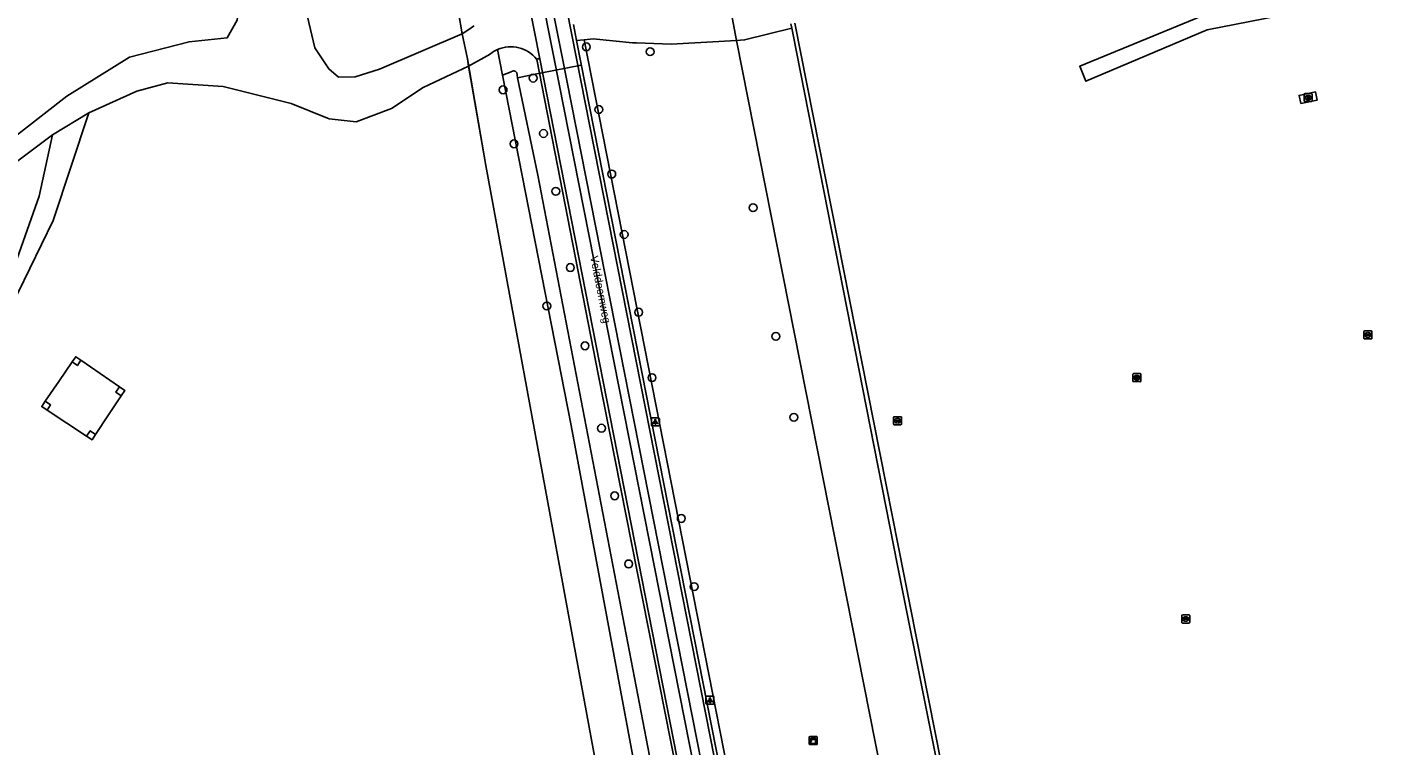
# Model space of a CAD drawing. Extents: x 160203 to 161526, y 379529 to 381797.
# Drawn here: x 160864.4 to 161033.8, y 379790.9 to 379880.7 of the extents above; entities that cross this region are included whole.
import ezdxf

# ---------------------------------------------------------------- set-up
doc = ezdxf.new("R2010")
doc.units = 0
for name, color, linetype in [('IMGEO_Berm_groen', 7, 'Continuous'), ('IMGEO_Boom', 7, 'Continuous'), ('IMGEO_Brandkraan', 7, 'Continuous'), ('IMGEO_Duiker', 7, 'Continuous'), ('IMGEO_Grasland_overig', 7, 'Continuous'), ('IMGEO_Groenvoorziening', 7, 'Continuous'), ('IMGEO_Hek', 7, 'Continuous'), ('IMGEO_Hoogspanningsmast', 7, 'Continuous'), ('IMGEO_Kast', 7, 'Continuous'), ('IMGEO_Lichtpunt', 7, 'Continuous'), ('IMGEO_Loofbos', 7, 'Continuous'), ('IMGEO_Openbare_ruimte_label', 7, 'Continuous'), ('IMGEO_Rijbaan_lokaal_gesloten', 7, 'Continuous'), ('IMGEO_Rijbaan_lokaal_halfverhard', 7, 'Continuous'), ('IMGEO_Rijbaan_lokaal_onverhard', 7, 'Continuous'), ('IMGEO_Rijbaan_lokaal_open', 7, 'Continuous'), ('IMGEO_Voetpad_open', 7, 'Continuous'), ('IMGEO_Waterleidingput', 7, 'Continuous'), ('IMGEO_Waterloop', 7, 'Continuous')]:
    doc.layers.add(name, color=color, linetype=linetype)

msp = doc.modelspace()

# ---------------------------------------------------------------- linework, layer by layer
at = {"layer": 'IMGEO_Berm_groen'}
msp.add_lwpolyline([(160923.78, 379874.66), (160923.14, 379877.85)], dxfattribs=at)
at = {"layer": 'IMGEO_Boom'}
for centre in [(160934.24, 379878.19), (160942.22, 379877.59), (160927.6, 379874.29), (160923.84, 379872.82), (160935.8, 379870.36), (160928.89, 379867.37), (160925.2, 379866.08), (160937.42, 379862.3), (160930.43, 379860.15), (160955.09, 379858.1), (160938.98, 379854.75), (160932.24, 379850.62), (160929.31, 379845.82), (160940.79, 379845.04), (160957.93, 379842.03), (160934.08, 379840.85), (160942.45, 379836.87), (160960.18, 379831.91), (160936.14, 379830.55), (160937.78, 379822.11), (160946.11, 379819.28), (160939.54, 379813.6), (160947.72, 379810.76)]:
    msp.add_circle(centre, 0.489, dxfattribs=at)
at = {"layer": 'IMGEO_Brandkraan'}
for p, q in [((161023.96, 379871.42), (161023.96, 379872.28)), ((161024.03, 379872.35), (161024.89, 379872.35)), ((161024.89, 379871.35), (161024.03, 379871.35)), ((161024.45, 379872.13), (161024.47, 379872.13)), ((161024.47, 379871.57), (161024.45, 379871.57)), ((161024.96, 379872.28), (161024.96, 379871.42))]:
    msp.add_line(p, q, dxfattribs=at)
for points in [[(161023.96, 379871.42), (161023.96, 379872.28)], [(161024.03, 379872.35), (161024.89, 379872.35)], [(161024.89, 379871.35), (161024.03, 379871.35)], [(161024.31, 379872.05), (161024.31, 379871.65), (161024.52, 379871.65)], [(161024.54, 379872.05), (161024.31, 379872.05)], [(161024.49, 379871.97), (161024.43, 379871.97), (161024.43, 379871.89)], [(161024.43, 379871.89), (161024.49, 379871.89)], [(161024.5, 379871.82), (161024.43, 379871.82), (161024.43, 379871.73)], [(161024.43, 379871.73), (161024.5, 379871.73)], [(161024.96, 379872.28), (161024.96, 379871.42)]]:
    msp.add_lwpolyline(points, dxfattribs=at)
for centre, radius, start, end in [((161024.04, 379872.27), 0.0765, 91.552, 178.448), ((161024.04, 379872.27), 0.0765, 91.552, 178.448), ((161024.04, 379871.42), 0.0765, 181.552, 268.448), ((161024.04, 379871.42), 0.0765, 181.552, 268.448), ((161024.49, 379871.93), 0.0379, 267.8285, 90.9355), ((161024.5, 379871.78), 0.0404, 269.8759, 90.5077), ((161024.53, 379871.9), 0.251, 268.6676, 293.5347), ((161024.54, 379871.9), 0.145, 59.4692, 91.5367), ((161024.57, 379871.95), 0.0922, 285.5137, 58.1501), ((161024.57, 379871.76), 0.105, 301.3115, 78.989), ((161024.88, 379872.27), 0.0765, 1.552, 88.448), ((161024.88, 379872.27), 0.0765, 1.552, 88.448), ((161024.88, 379871.42), 0.0765, 271.552, 358.448), ((161024.88, 379871.42), 0.0765, 271.552, 358.448)]:
    msp.add_arc(centre, radius, start, end, dxfattribs=at)
for centre, major_axis, ratio, start_param, end_param in [((161024.45, 379871.85), (-0.387, 0.002), 0.722429, 4.712389, 7.853982), ((161024.47, 379871.85), (-0.39, 0.002), 0.717154, 1.570796, 4.712389)]:
    msp.add_ellipse(centre, major_axis=major_axis, ratio=ratio, start_param=start_param, end_param=end_param, dxfattribs=at)
at = {"layer": 'IMGEO_Duiker'}
msp.add_lwpolyline([(160925.65, 379874.34), (160928.48, 379874.89), (160933.6, 379875.9)], dxfattribs=at)
at = {"layer": 'IMGEO_Grasland_overig'}
for points in [[(161011.85, 379880.32), (160996.67, 379873.9), (160995.9, 379875.76), (161011.82, 379882.32), (161047.03, 379889.47), (161047.45, 379887.32), (161011.85, 379880.32)], [(160960.29, 379881.14), (160984.65, 379758.21), (161001.9, 379671.16), (161088.81, 379688.39), (161124.8, 379695.53), (161114.01, 379750)], [(161023.53, 379871.12), (161023.33, 379872.13), (161025.38, 379872.56), (161025.6, 379871.55), (161023.53, 379871.12)], [(160871.09, 379839.04), (160875.89, 379835.73)], [(160866.63, 379833.92), (160868.32, 379836.4), (160869.98, 379838.83)], [(160876.11, 379834.61), (160874.53, 379832.22), (160872.92, 379829.78)], [(160871.8, 379829.56), (160866.85, 379832.82)]]:
    msp.add_lwpolyline(points, dxfattribs=at)
at = {"layer": 'IMGEO_Groenvoorziening'}
msp.add_lwpolyline([(160933.99, 379879.07), (160974.08, 379675.03), (160974.15, 379674.69), (160976.37, 379663.39)], dxfattribs=at)
at = {"layer": 'IMGEO_Hek'}
for points in [[(160917.85, 379884.57), (160918.28, 379882.48), (160918.74, 379879.82)], [(160918.74, 379879.82), (160919.38, 379876.7)], [(160959.92, 379880.51), (160959.82, 379881.05)], [(160959.92, 379880.51), (160960.04, 379879.9)], [(160960.04, 379879.9), (160973.15, 379813.39), (160984.11, 379758.57)], [(160919.38, 379876.7), (160921.7, 379863.36), (160934.91, 379791.64)], [(160934.91, 379791.64), (160939.89, 379764.64)]]:
    msp.add_lwpolyline(points, dxfattribs=at)
at = {"layer": 'IMGEO_Hoogspanningsmast'}
for points in [[(160869.98, 379838.83), (160870.43, 379839.49), (160871.09, 379839.04)], [(160869.98, 379838.83), (160870.64, 379838.38), (160871.09, 379839.04)], [(160875.89, 379835.73), (160875.44, 379835.07), (160876.11, 379834.61)], [(160875.89, 379835.73), (160876.55, 379835.28), (160876.11, 379834.61)], [(160866.85, 379832.82), (160866.18, 379833.26), (160866.63, 379833.92)], [(160866.85, 379832.82), (160867.29, 379833.47), (160866.63, 379833.92)], [(160872.92, 379829.78), (160872.25, 379830.23), (160871.8, 379829.56)], [(160872.92, 379829.78), (160872.47, 379829.12), (160871.8, 379829.56)]]:
    msp.add_lwpolyline(points, dxfattribs=at)
at = {"layer": 'IMGEO_Kast'}
for p, q in [((160962.1, 379791.11), (160962.1, 379791.95)), ((160962.1, 379791.95), (160962.1, 379791.11)), ((160962.17, 379792.03), (160963.01, 379792.03)), ((160963.01, 379792.03), (160962.17, 379792.03)), ((160963.1, 379791.96), (160963.1, 379791.12)), ((160963.1, 379791.12), (160963.1, 379791.96)), ((160963.02, 379791.03), (160962.18, 379791.03)), ((160962.18, 379791.03), (160963.02, 379791.03))]:
    msp.add_line(p, q, dxfattribs=at)
for points in [[(160962.29, 379791.82), (160962.89, 379791.82), (160962.89, 379791.74), (160962.29, 379791.74), (160962.29, 379791.82)], [(160962.29, 379791.65), (160962.89, 379791.65), (160962.89, 379791.16), (160962.29, 379791.16), (160962.29, 379791.65)]]:
    msp.add_lwpolyline(points, dxfattribs=at)
msp.add_circle((160962.37, 379791.5), 0.0377, dxfattribs=at)
for centre, start, end in [((160962.17, 379791.95), 92.4484, 184.2845), ((160962.17, 379791.95), 92.4484, 184.2845), ((160963.02, 379791.95), 2.4484, 94.2845), ((160963.02, 379791.95), 2.4484, 94.2845), ((160962.17, 379791.11), 182.4484, 274.2845), ((160962.17, 379791.11), 182.4484, 274.2845), ((160963.02, 379791.11), 272.4484, 4.2845), ((160963.02, 379791.11), 272.4484, 4.2845)]:
    msp.add_arc(centre, 0.0779, start, end, dxfattribs=at)
at = {"layer": 'IMGEO_Lichtpunt'}
for p, q in [((160942.37, 379831.74), (160942.37, 379830.94)), ((160942.37, 379831.74), (160942.37, 379830.94)), ((160943.27, 379831.84), (160942.46, 379831.84)), ((160943.27, 379831.84), (160942.46, 379831.84)), ((160942.46, 379830.84), (160943.27, 379830.84)), ((160942.46, 379830.84), (160943.27, 379830.84)), ((160943.37, 379830.94), (160943.37, 379831.74)), ((160943.37, 379830.94), (160943.37, 379831.74)), ((160949.2, 379796.98), (160949.2, 379796.17)), ((160949.2, 379796.98), (160949.2, 379796.17)), ((160950.11, 379797.07), (160949.3, 379797.07)), ((160950.11, 379797.07), (160949.3, 379797.07)), ((160950.2, 379796.17), (160950.2, 379796.98)), ((160950.2, 379796.17), (160950.2, 379796.98)), ((160949.3, 379796.08), (160950.11, 379796.08)), ((160949.3, 379796.08), (160950.11, 379796.08))]:
    msp.add_line(p, q, dxfattribs=at)
for points in [[(160942.74, 379831.41), (160942.78, 379831.38), (160942.6, 379831.12), (160942.56, 379831.14), (160942.74, 379831.41)], [(160942.85, 379831.36), (160942.89, 379831.36), (160942.89, 379831.04), (160942.85, 379831.04), (160942.85, 379831.36)], [(160942.96, 379831.38), (160942.99, 379831.41), (160943.18, 379831.14), (160943.14, 379831.12), (160942.96, 379831.38)], [(160949.58, 379796.64), (160949.62, 379796.61), (160949.43, 379796.35), (160949.39, 379796.38), (160949.58, 379796.64)], [(160949.68, 379796.59), (160949.73, 379796.59), (160949.73, 379796.27), (160949.68, 379796.27), (160949.68, 379796.59)], [(160949.79, 379796.61), (160949.83, 379796.64), (160950.02, 379796.38), (160949.98, 379796.35), (160949.79, 379796.61)]]:
    msp.add_lwpolyline(points, dxfattribs=at)
for centre in [(160942.87, 379831.54), (160949.7, 379796.78)]:
    msp.add_circle(centre, 0.0994, dxfattribs=at)
for centre, start, end in [((160942.46, 379831.74), 90, 180), ((160942.46, 379831.74), 90, 180), ((160942.46, 379830.94), 180, 270), ((160942.46, 379830.94), 180, 270), ((160943.27, 379831.74), 0, 90), ((160943.27, 379831.74), 0, 90), ((160943.27, 379830.94), 270, 0), ((160943.27, 379830.94), 270, 360), ((160949.3, 379796.98), 90, 180), ((160949.3, 379796.98), 90, 180), ((160950.11, 379796.98), 0, 90), ((160950.11, 379796.98), 0, 90), ((160949.3, 379796.17), 180, 270), ((160949.3, 379796.17), 180, 270), ((160950.11, 379796.17), 270, 0), ((160950.11, 379796.17), 270, 360)]:
    msp.add_arc(centre, 0.0946, start, end, dxfattribs=at)
at = {"layer": 'IMGEO_Loofbos'}
for points in [[(161122.82, 379708.52), (161125.46, 379695.28), (161089.34, 379688.04), (161001.69, 379670.67), (161000, 379678.61), (160985.83, 379750), (160984.11, 379758.57), (160973.15, 379813.39), (160960.04, 379879.9), (160959.92, 379880.51)], [(161136.23, 379692.23), (161130.68, 379689.47), (161118.14, 379687.03), (161106.5, 379683.85), (161096.48, 379679.04), (161085.04, 379672.67), (161070.4, 379668.01), (161059.14, 379666.39), (161049.4, 379665.53), (161034.57, 379663.65), (161025.83, 379663.99), (161019.86, 379665.34), (161017.76, 379665.27), (161013.76, 379664.34), (161011.91, 379663.38), (161000.99, 379663.27), (160995.51, 379665.23), (160994.95, 379666.91), (160953.02, 379879)], [(160943.64, 379744.33), (160939.89, 379764.64), (160934.91, 379791.64), (160921.7, 379863.36), (160919.54, 379875.8)]]:
    msp.add_lwpolyline(points, dxfattribs=at)
at = {"layer": 'IMGEO_Rijbaan_lokaal_gesloten'}
for points in [[(160920.38, 379926.1), (160921.51, 379920.44), (160930.17, 379876.91), (160975.99, 379644.84)], [(160921.39, 379926.32), (160922.53, 379920.61), (160931.19, 379877.16), (160977.01, 379644.98)], [(160975.09, 379663.4), (160924.29, 379920.91), (160923.14, 379926.74)], [(160926.31, 379887.47), (160928.42, 379876.71)], [(160928.42, 379876.71), (160946.01, 379787.18), (160958.42, 379724.61), (160958.86, 379722.38), (160958.7, 379722.31), (160958.76, 379721.91), (160958.63, 379721.42)]]:
    msp.add_lwpolyline(points, dxfattribs=at)
at = {"layer": 'IMGEO_Rijbaan_lokaal_halfverhard'}
for points in [[(160898.28, 379886.71), (160900.31, 379878.09), (160902.06, 379875.44), (160903.26, 379874.41), (160905.36, 379874.45), (160908.41, 379875.39), (160918.74, 379879.82)], [(160867.52, 379867.22), (160858.5, 379860.46), (160850.63, 379853.73), (160834.48, 379840.15), (160821.98, 379828.28), (160820.39, 379829.95), (160832.78, 379841.71), (160848.2, 379855.17), (160856.63, 379862.18), (160869.33, 379872.02), (160877.15, 379876.92), (160884.59, 379878.83), (160889.38, 379879.32), (160890.61, 379881.51), (160891, 379885.15)], [(160919.54, 379875.8), (160913.86, 379873.11), (160909.88, 379870.5), (160905.47, 379868.83), (160902.11, 379869.22), (160897.35, 379871.13), (160888.88, 379873.23), (160881.96, 379873.68), (160878.06, 379872.66), (160872.07, 379869.97)], [(160867.52, 379867.22), (160872.07, 379869.97)]]:
    msp.add_lwpolyline(points, dxfattribs=at)
at = {"layer": 'IMGEO_Rijbaan_lokaal_onverhard'}
for points in [[(160872.07, 379869.97), (160867.61, 379856.51), (160863.25, 379847.51), (160860.4, 379842.34), (160851.93, 379831.92), (160840.36, 379818.7), (160816.73, 379790.12)], [(160814.61, 379791.79), (160839.81, 379821.17), (160855.76, 379839.92), (160859.41, 379845.61), (160863.11, 379851.77), (160865.86, 379859.54), (160867.52, 379867.22)]]:
    msp.add_lwpolyline(points, dxfattribs=at)
at = {"layer": 'IMGEO_Rijbaan_lokaal_open'}
for points in [[(160918.74, 379879.82), (160919.38, 379876.7), (160919.54, 379875.8)], [(160933, 379878.98), (160932.65, 379880.98)], [(160975.52, 379663.39), (160933, 379878.98)], [(160919.54, 379875.8), (160922.21, 379877.28)], [(160928.42, 379876.71), (160928.17, 379876.68), (160928.05, 379876.62)], [(160928.05, 379876.62), (160935.77, 379837.08), (160958.63, 379721.42)]]:
    msp.add_lwpolyline(points, dxfattribs=at)
for centre, radius, start, end in [((160896.3, 379915.18), 41.87, 302.4025, 304.8345), ((160924.81, 379874.11), 4.1, 37.7695, 114.0813), ((160924.78, 379874.16), 4.05, 113.9957, 129.5147)]:
    msp.add_arc(centre, radius, start, end, dxfattribs=at)
at = {"layer": 'IMGEO_Voetpad_open'}
for points in [[(160952.45, 379881.87), (160953.02, 379879)], [(160953.02, 379879), (160954.03, 379879.06), (160959.92, 379880.51)], [(160959.92, 379880.51), (160959.82, 379881.05)], [(160933, 379878.98), (160933.99, 379879.07)], [(160953.02, 379879), (160944.83, 379878.53), (160940.52, 379878.68), (160940.03, 379878.68), (160935.08, 379879.18), (160933.99, 379879.07)]]:
    msp.add_lwpolyline(points, dxfattribs=at)
at = {"layer": 'IMGEO_Waterleidingput'}
for p, q in [((161031.41, 379841.78), (161031.41, 379842.63)), ((161031.49, 379842.71), (161032.34, 379842.71)), ((161031.9, 379842.49), (161031.92, 379842.49)), ((161032.41, 379842.63), (161032.41, 379841.78)), ((161032.34, 379841.71), (161031.49, 379841.71)), ((161031.67, 379842.2), (161031.67, 379842.21)), ((161031.71, 379842.25), (161032.11, 379842.25)), ((161032.11, 379842.16), (161031.71, 379842.16)), ((161031.92, 379841.93), (161031.9, 379841.93)), ((161032.15, 379842.21), (161032.15, 379842.2)), ((161002.62, 379837.37), (161003.47, 379837.37)), ((161002.55, 379836.44), (161002.55, 379837.29)), ((161003.47, 379836.37), (161002.62, 379836.37)), ((161002.8, 379836.86), (161002.8, 379836.87)), ((161003.24, 379836.82), (161002.84, 379836.82)), ((161002.85, 379836.91), (161003.25, 379836.91)), ((161003.03, 379837.15), (161003.06, 379837.15)), ((161003.06, 379836.59), (161003.03, 379836.59)), ((161003.29, 379836.87), (161003.29, 379836.86)), ((161003.55, 379837.29), (161003.55, 379836.44)), ((160972.64, 379831.05), (160972.64, 379831.91)), ((160972.72, 379831.98), (160973.57, 379831.98)), ((160973.57, 379830.98), (160972.72, 379830.98)), ((160972.9, 379831.47), (160972.9, 379831.49)), ((160973.34, 379831.44), (160972.94, 379831.44)), ((160972.95, 379831.52), (160973.34, 379831.52)), ((160973.13, 379831.76), (160973.16, 379831.76)), ((160973.15, 379831.2), (160973.13, 379831.2)), ((160973.39, 379831.49), (160973.39, 379831.47)), ((160973.65, 379831.91), (160973.65, 379831.05)), ((161008.65, 379806.3), (161008.65, 379807.15)), ((161008.73, 379807.22), (161009.58, 379807.22)), ((161009.14, 379807), (161009.16, 379807)), ((161009.65, 379807.15), (161009.65, 379806.3)), ((161009.58, 379806.22), (161008.73, 379806.22)), ((161008.91, 379806.72), (161008.91, 379806.73)), ((161008.95, 379806.77), (161009.35, 379806.77)), ((161009.35, 379806.68), (161008.95, 379806.68)), ((161009.16, 379806.44), (161009.14, 379806.44)), ((161009.39, 379806.73), (161009.39, 379806.72))]:
    msp.add_line(p, q, dxfattribs=at)
for points in [[(161031.41, 379841.78), (161031.41, 379842.63)], [(161031.49, 379842.71), (161032.34, 379842.71)], [(161032.41, 379842.63), (161032.41, 379841.78)], [(161032.34, 379841.71), (161031.49, 379841.71)], [(161002.62, 379837.37), (161003.47, 379837.37)], [(161002.55, 379836.44), (161002.55, 379837.29)], [(161003.47, 379836.37), (161002.62, 379836.37)], [(161003.55, 379837.29), (161003.55, 379836.44)], [(160972.64, 379831.05), (160972.64, 379831.91)], [(160972.72, 379831.98), (160973.57, 379831.98)], [(160973.57, 379830.98), (160972.72, 379830.98)], [(160973.65, 379831.91), (160973.65, 379831.05)], [(161008.65, 379806.3), (161008.65, 379807.15)], [(161008.73, 379807.22), (161009.58, 379807.22)], [(161009.65, 379807.15), (161009.65, 379806.3)], [(161009.58, 379806.22), (161008.73, 379806.22)]]:
    msp.add_lwpolyline(points, dxfattribs=at)
for centre, radius, start, end in [((161031.49, 379842.63), 0.0765, 91.552, 178.448), ((161031.49, 379842.63), 0.0765, 91.552, 178.448), ((161032.34, 379842.63), 0.0765, 1.552, 88.448), ((161032.34, 379842.63), 0.0765, 1.552, 88.448), ((161031.49, 379841.78), 0.0765, 181.552, 268.448), ((161031.49, 379841.78), 0.0765, 181.552, 268.448), ((161031.71, 379842.21), 0.0403, 85.8775, 175.7526), ((161031.71, 379842.2), 0.0366, 178.938, 274.7102), ((161032.12, 379842.21), 0.0386, 1.7309, 96.639), ((161032.11, 379842.21), 0.043, 264.8664, 352.4533), ((161032.34, 379841.78), 0.0765, 271.552, 358.448), ((161032.34, 379841.78), 0.0765, 271.552, 358.448), ((161002.62, 379837.29), 0.0765, 91.552, 178.448), ((161002.62, 379837.29), 0.0765, 91.552, 178.448), ((161003.47, 379837.29), 0.0765, 1.552, 88.448), ((161003.47, 379837.29), 0.0765, 1.552, 88.448), ((161002.62, 379836.44), 0.0765, 181.552, 268.448), ((161002.62, 379836.44), 0.0765, 181.552, 268.448), ((161002.85, 379836.87), 0.0403, 85.8775, 175.7526), ((161002.84, 379836.86), 0.0366, 178.938, 274.7102), ((161003.25, 379836.87), 0.043, 264.8664, 352.4533), ((161003.25, 379836.87), 0.0386, 1.7309, 96.639), ((161003.47, 379836.44), 0.0765, 271.552, 358.448), ((161003.47, 379836.44), 0.0765, 271.552, 358.448), ((160972.72, 379831.9), 0.0765, 91.552, 178.448), ((160972.72, 379831.9), 0.0765, 91.552, 178.448), ((160972.72, 379831.06), 0.0765, 181.552, 268.448), ((160972.72, 379831.06), 0.0765, 181.552, 268.448), ((160972.94, 379831.48), 0.0403, 85.8775, 175.7526), ((160972.94, 379831.47), 0.0366, 178.938, 274.7102), ((160973.35, 379831.48), 0.0386, 1.7309, 96.639), ((160973.34, 379831.48), 0.043, 264.8664, 352.4533), ((160973.57, 379831.9), 0.0765, 1.552, 88.448), ((160973.57, 379831.9), 0.0765, 1.552, 88.448), ((160973.57, 379831.06), 0.0765, 271.552, 358.448), ((160973.57, 379831.06), 0.0765, 271.552, 358.448), ((161008.73, 379807.15), 0.0765, 91.552, 178.448), ((161008.73, 379807.15), 0.0765, 91.552, 178.448), ((161009.58, 379807.15), 0.0765, 1.552, 88.448), ((161009.58, 379807.15), 0.0765, 1.552, 88.448), ((161008.73, 379806.3), 0.0765, 181.552, 268.448), ((161008.73, 379806.3), 0.0765, 181.552, 268.448), ((161008.95, 379806.73), 0.0403, 85.8775, 175.7526), ((161008.95, 379806.72), 0.0366, 178.938, 274.7102), ((161009.36, 379806.73), 0.0386, 1.7309, 96.639), ((161009.35, 379806.72), 0.043, 264.8664, 352.4533), ((161009.58, 379806.3), 0.0765, 271.552, 358.448), ((161009.58, 379806.3), 0.0765, 271.552, 358.448)]:
    msp.add_arc(centre, radius, start, end, dxfattribs=at)
for centre, major_axis, ratio, start_param, end_param in [((161031.9, 379842.21), (-0.387, 0.002), 0.722429, 4.712389, 7.853982), ((161031.92, 379842.21), (-0.39, 0.002), 0.717154, 1.570796, 4.712389), ((161003.03, 379836.87), (-0.387, 0.002), 0.722429, 4.712389, 7.853982), ((161003.06, 379836.87), (-0.39, 0.002), 0.717154, 1.570796, 4.712389), ((160973.13, 379831.48), (-0.387, 0.002), 0.722429, 4.712389, 7.853982), ((160973.16, 379831.48), (-0.39, 0.002), 0.717154, 1.570796, 4.712389), ((161009.14, 379806.72), (-0.387, 0.002), 0.722429, 4.712389, 7.853982), ((161009.16, 379806.72), (-0.39, 0.002), 0.717154, 1.570796, 4.712389)]:
    msp.add_ellipse(centre, major_axis=major_axis, ratio=ratio, start_param=start_param, end_param=end_param, dxfattribs=at)
at = {"layer": 'IMGEO_Waterloop'}
for points in [[(160942.76, 379786.36), (160928.2, 379862.18), (160925.65, 379874.34), (160925.59, 379874.65), (160925.59, 379874.68), (160925.6, 379874.72), (160925.6, 379874.76), (160925.6, 379874.8), (160925.59, 379874.84), (160925.58, 379874.88), (160925.57, 379874.91), (160925.55, 379874.95), (160925.53, 379874.98), (160925.51, 379875.02), (160925.48, 379875.05), (160925.45, 379875.07), (160925.42, 379875.1), (160925.39, 379875.12), (160925.36, 379875.14), (160925.32, 379875.16), (160925.28, 379875.17), (160925.24, 379875.18), (160925.21, 379875.18), (160925.17, 379875.18), (160925.13, 379875.18), (160925.09, 379875.18), (160925.05, 379875.17), (160925.01, 379875.16), (160924.98, 379875.14), (160924.94, 379875.13), (160924.91, 379875.1), (160924.87, 379875.08), (160923.78, 379874.66)], [(160953.39, 379719.07), (160947.23, 379750), (160944.89, 379763.46), (160940.33, 379788), (160932.36, 379830.88), (160923.78, 379874.66)]]:
    msp.add_lwpolyline(points, dxfattribs=at)

# ---------------------------------------------------------------- texts
at = {"layer": 'IMGEO_Openbare_ruimte_label'}
msp.add_text('Velddoornweg', height=1, rotation=281.0067, dxfattribs=at).set_placement((160934.72, 379851.98))

doc.saveas('drawing.dxf')
